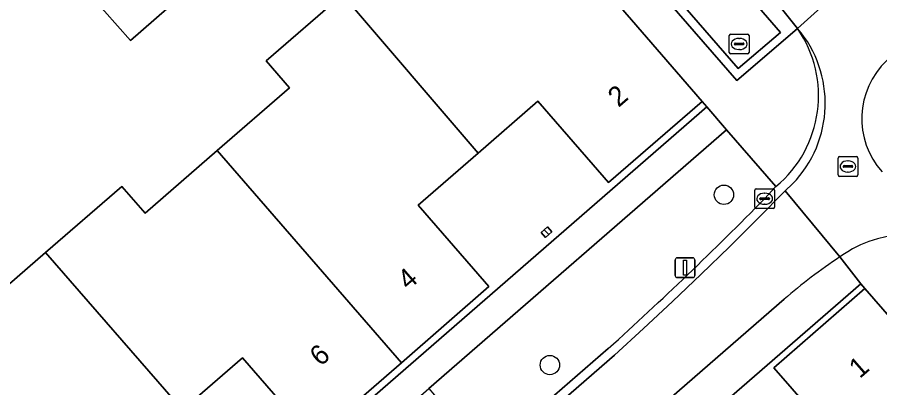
# Model space of a CAD drawing. Extents: x 155887 to 156869, y 383880 to 384678.
# Drawn here: x 156144.05 to 156187.65, y 384177.68 to 384196.41 of the extents above; entities that cross this region are included whole.
import ezdxf

# ---------------------------------------------------------------- set-up
doc = ezdxf.new("R2010")
doc.units = 0
for name, color, linetype in [('IMGEO_Berm_groen', 7, 'Continuous'), ('IMGEO_Boom', 7, 'Continuous'), ('IMGEO_Erf', 7, 'Continuous'), ('IMGEO_Greppel_droge_sloot', 7, 'Continuous'), ('IMGEO_Kolk', 7, 'Continuous'), ('IMGEO_Lichtmast', 7, 'Continuous'), ('IMGEO_Pand', 7, 'Continuous'), ('IMGEO_Pand_nummerreeks', 7, 'Continuous'), ('IMGEO_Parkeervlak_open', 7, 'Continuous'), ('IMGEO_Rijbaan_lokaal_gesloten', 7, 'Continuous'), ('IMGEO_Rijbaan_lokaal_open', 7, 'Continuous'), ('IMGEO_Rioolput', 7, 'Continuous'), ('IMGEO_Voetpad_open', 7, 'Continuous')]:
    doc.layers.add(name, color=color, linetype=linetype)

msp = doc.modelspace()

# ---------------------------------------------------------------- linework, layer by layer
at = {"layer": 'IMGEO_Berm_groen'}
msp.add_lwpolyline([(156150.618, 384233.691), (156150.466, 384233.56), (156150.118, 384233.257), (156147.538, 384231.013), (156180.435, 384193.22), (156183.115, 384195.519), (156183.494, 384195.849), (156182.276, 384197.368), (156152.038, 384232.13)], dxfattribs=at)
msp.add_lwpolyline([(156150.753, 384232.446), (156182.627, 384195.637), (156180.489, 384193.824), (156148.604, 384230.508)], close=True, dxfattribs=at)
at = {"layer": 'IMGEO_Boom'}
for centre in [(156179.775, 384187.439), (156170.977, 384178.832)]:
    msp.add_circle(centre, 0.489, dxfattribs=at)
at = {"layer": 'IMGEO_Erf'}
for points in [[(156149.779, 384195.231), (156147.808, 384197.479), (156149.643, 384199.087), (156151.614, 384196.839)], [(156170.85, 384185.818), (156171.074, 384185.569), (156170.916, 384185.428), (156170.752, 384185.28), (156170.529, 384185.528), (156170.689, 384185.673)]]:
    msp.add_lwpolyline(points, close=True, dxfattribs=at)
for points in [[(156141.694, 384181.228), (156145.483, 384184.518), (156149.331, 384187.859), (156150.511, 384186.501), (156154.163, 384189.672), (156157.816, 384192.844), (156156.637, 384194.202), (156160.499, 384197.555)], [(156088.717, 384113.496), (156178.911, 384191.881), (156178.676, 384192.154), (156173.945, 384188.052), (156173.726, 384188.305), (156170.375, 384192.17), (156167.357, 384189.547), (156164.322, 384186.909), (156167.678, 384183.048), (156167.897, 384182.795), (156163.471, 384178.948), (156159.019, 384175.079), (156158.796, 384175.336), (156155.444, 384179.193), (156152.411, 384176.563), (156149.375, 384173.931), (156152.727, 384170.074), (156152.95, 384169.817), (156148.517, 384165.964), (156144.08, 384162.108), (156143.858, 384162.364)], [(156185.893, 384174.584), (156182.306, 384178.687), (156186.897, 384182.7), (156186.698, 384182.944), (156144.327, 384146.151)]]:
    msp.add_lwpolyline(points, dxfattribs=at)
at = {"layer": 'IMGEO_Greppel_droge_sloot'}
msp.add_lwpolyline([(156180.489, 384193.824), (156182.627, 384195.637), (156150.753, 384232.446), (156148.604, 384230.508)], close=True, dxfattribs=at)
at = {"layer": 'IMGEO_Kolk'}
for p, q in [((156180.12, 384195.56), (156180.972, 384195.56)), ((156180.045, 384194.634), (156180.045, 384195.486)), ((156180.347, 384195.103), (156180.745, 384195.103)), ((156180.533, 384195.34), (156180.558, 384195.34)), ((156181.046, 384195.486), (156181.046, 384194.634)), ((156180.304, 384195.054), (156180.304, 384195.066)), ((156180.742, 384195.017), (156180.344, 384195.017)), ((156180.556, 384194.78), (156180.531, 384194.78)), ((156180.788, 384195.066), (156180.788, 384195.054)), ((156180.972, 384194.56), (156180.12, 384194.56)), ((156181.409, 384187.74), (156182.261, 384187.74)), ((156181.334, 384186.814), (156181.334, 384187.666)), ((156181.636, 384187.283), (156182.034, 384187.283)), ((156181.822, 384187.52), (156181.847, 384187.52)), ((156182.335, 384187.666), (156182.335, 384186.814)), ((156181.593, 384187.234), (156181.593, 384187.246)), ((156182.031, 384187.197), (156181.633, 384187.197)), ((156181.845, 384186.96), (156181.82, 384186.96)), ((156182.077, 384187.246), (156182.077, 384187.234)), ((156182.261, 384186.74), (156181.409, 384186.74))]:
    msp.add_line(p, q, dxfattribs=at)
for points in [[(156180.12, 384195.56), (156180.972, 384195.56)], [(156180.045, 384194.634), (156180.045, 384195.486)], [(156181.046, 384195.486), (156181.046, 384194.634)], [(156180.972, 384194.56), (156180.12, 384194.56)], [(156181.409, 384187.74), (156182.261, 384187.74)], [(156181.334, 384186.814), (156181.334, 384187.666)], [(156182.335, 384187.666), (156182.335, 384186.814)], [(156182.261, 384186.74), (156181.409, 384186.74)]]:
    msp.add_lwpolyline(points, dxfattribs=at)
for centre, radius, start, end in [((156180.122, 384195.484), 0.0765, 91.552, 178.448), ((156180.122, 384195.484), 0.0765, 91.552, 178.448), ((156180.97, 384195.484), 0.0765, 1.552, 88.448), ((156180.97, 384195.484), 0.0765, 1.552, 88.448), ((156180.344, 384195.063), 0.0403, 85.8775, 175.7526), ((156180.749, 384195.065), 0.0386, 1.7309, 96.639), ((156180.341, 384195.053), 0.0366, 178.938, 274.7102), ((156180.745, 384195.06), 0.043, 264.8664, 352.4533), ((156180.122, 384194.636), 0.0765, 181.552, 268.448), ((156180.122, 384194.636), 0.0765, 181.552, 268.448), ((156180.97, 384194.636), 0.0765, 271.552, 358.448), ((156180.97, 384194.636), 0.0765, 271.552, 358.448), ((156181.411, 384187.664), 0.0765, 91.552, 178.448), ((156181.411, 384187.664), 0.0765, 91.552, 178.448), ((156182.259, 384187.664), 0.0765, 1.552, 88.448), ((156182.259, 384187.664), 0.0765, 1.552, 88.448), ((156181.633, 384187.243), 0.0403, 85.8775, 175.7526), ((156182.038, 384187.245), 0.0386, 1.7309, 96.639), ((156181.63, 384187.233), 0.0366, 178.938, 274.7102), ((156182.034, 384187.24), 0.043, 264.8664, 352.4533), ((156181.411, 384186.816), 0.0765, 181.552, 268.448), ((156181.411, 384186.816), 0.0765, 181.552, 268.448), ((156182.259, 384186.816), 0.0765, 271.552, 358.448), ((156182.259, 384186.816), 0.0765, 271.552, 358.448)]:
    msp.add_arc(centre, radius, start, end, dxfattribs=at)
for centre, major_axis, ratio, start_param, end_param in [((156180.532, 384195.06), (-0.387, 0.002), 0.722429, 4.712389, 7.853982), ((156180.557, 384195.06), (-0.39, 0.002), 0.717154, 1.570796, 4.712389), ((156181.821, 384187.24), (-0.387, 0.002), 0.722429, 4.712389, 7.853982), ((156181.846, 384187.24), (-0.39, 0.002), 0.717154, 1.570796, 4.712389)]:
    msp.add_ellipse(centre, major_axis=major_axis, ratio=ratio, start_param=start_param, end_param=end_param, dxfattribs=at)
at = {"layer": 'IMGEO_Lichtmast'}
for p, q in [((156177.413, 384184.253), (156178.203, 384184.253)), ((156178.203, 384184.253), (156177.413, 384184.253)), ((156177.313, 384183.353), (156177.313, 384184.153)), ((156177.313, 384184.153), (156177.313, 384183.353)), ((156178.303, 384184.153), (156178.303, 384183.353)), ((156178.303, 384183.353), (156178.303, 384184.153)), ((156178.203, 384183.253), (156177.413, 384183.253)), ((156177.413, 384183.253), (156178.203, 384183.253))]:
    msp.add_line(p, q, dxfattribs=at)
msp.add_lwpolyline([(156177.733, 384184.128), (156177.883, 384184.128), (156177.883, 384183.378), (156177.733, 384183.378), (156177.733, 384184.128)], dxfattribs=at)
for centre, start, end in [((156177.413, 384184.153), 90, 180), ((156177.413, 384184.153), 90, 180), ((156178.203, 384184.153), 0, 90), ((156178.203, 384184.153), 360, 90), ((156177.413, 384183.353), 180, 270), ((156177.413, 384183.353), 180, 270), ((156178.203, 384183.353), 270, 0), ((156178.203, 384183.353), 270, 0)]:
    msp.add_arc(centre, 0.1, start, end, dxfattribs=at)
at = {"layer": 'IMGEO_Pand'}
for points in [[(156160.499, 384197.555), (156167.357, 384189.547), (156170.375, 384192.17), (156173.726, 384188.305), (156173.945, 384188.052), (156178.676, 384192.154), (156175.103, 384196.274), (156169.356, 384202.9), (156165.454, 384199.475), (156164.274, 384200.833)], [(156149.779, 384195.231), (156151.614, 384196.839), (156149.643, 384199.087), (156147.808, 384197.479)], [(156160.499, 384197.555), (156156.637, 384194.202), (156157.816, 384192.844), (156154.163, 384189.672), (156163.471, 384178.948), (156167.897, 384182.795), (156167.678, 384183.048), (156164.322, 384186.909), (156167.357, 384189.547)], [(156145.483, 384184.518), (156152.411, 384176.563), (156155.444, 384179.193), (156158.796, 384175.336), (156159.019, 384175.079), (156163.471, 384178.948), (156154.163, 384189.672), (156150.511, 384186.501), (156149.331, 384187.859)], [(156170.916, 384185.428), (156170.689, 384185.673), (156170.529, 384185.528), (156170.752, 384185.28)], [(156170.689, 384185.673), (156170.916, 384185.428), (156171.074, 384185.569), (156170.85, 384185.818)], [(156145.483, 384184.518), (156141.694, 384181.228), (156142.873, 384179.87), (156139.208, 384176.688), (156148.517, 384165.964), (156152.95, 384169.817), (156152.727, 384170.074), (156149.375, 384173.931), (156152.411, 384176.563)], [(156190.053, 384168.864), (156194.854, 384173.044), (156195.106, 384173.264), (156191.901, 384176.948), (156186.897, 384182.7), (156182.306, 384178.687), (156185.893, 384174.584), (156185.665, 384174.386), (156183.334, 384172.358), (156185.47, 384169.9), (156187.443, 384171.614), (156189.93, 384168.757)]]:
    msp.add_lwpolyline(points, close=True, dxfattribs=at)
at = {"layer": 'IMGEO_Parkeervlak_open'}
msp.add_lwpolyline([(156181.834, 384187.241), (156182.406, 384187.857), (156179.904, 384190.725), (156164.856, 384177.647), (156167.729, 384174.282), (156173.931, 384179.67)], dxfattribs=at)
msp.add_arc((156048.305, 384318.715), 187.391, 312.09752, 315.44426, dxfattribs=at)
at = {"layer": 'IMGEO_Rijbaan_lokaal_gesloten'}
for points in [[(156152.038, 384232.13), (156182.276, 384197.368), (156183.494, 384195.849), (156187.195, 384199.198), (156187.538, 384199.508), (156187.099, 384199.995), (156186.961, 384200.164), (156180.888, 384207.129), (156178.133, 384210.306), (156146.011, 384247.291), (156145.532, 384247.791), (156145.175, 384247.499)], [(156188.543, 384198.187), (156187.195, 384199.198), (156183.494, 384195.849)], [(156183.244, 384187.993), (156182.874, 384187.645), (156185.633, 384184.294)], [(156185.633, 384184.294), (156182.874, 384187.645), (156181.472, 384186.221), (156180.056, 384184.813), (156178.624, 384183.419), (156177.178, 384182.041), (156175.717, 384180.678), (156174.242, 384179.33), (156140.299, 384149.84), (156093.299, 384109.034), (156092.905, 384108.685), (156090.661, 384106.714), (156090.359, 384107.06), (156073.437, 384092.345)], [(156000, 384023.453), (156000.779, 384024.065), (156095.22, 384106.032), (156096.361, 384107.023), (156096.403, 384107.059), (156182.818, 384182.155)]]:
    msp.add_lwpolyline(points, dxfattribs=at)
for centre, radius, start, end in [((156179.071, 384192.058), 5.826, 315.755, 40.5996), ((156190.802, 384191.285), 4.056, 45.4324, 221.549), ((156189.287, 384178.916), 6.528, 55.073, 117.4477), ((156201.959, 384159.689), 29.529, 122.0758, 123.5651), ((156201.175, 384160.918), 28.071, 123.6192, 130.8402)]:
    msp.add_arc(centre, radius, start, end, dxfattribs=at)
at = {"layer": 'IMGEO_Rijbaan_lokaal_open'}
for points in [[(156182.406, 384187.857), (156181.834, 384187.241)], [(156182.874, 384187.645), (156183.244, 384187.993)], [(156093.299, 384109.034), (156140.299, 384149.84), (156174.242, 384179.33), (156175.717, 384180.678), (156177.178, 384182.041), (156178.624, 384183.419), (156180.056, 384184.813), (156181.472, 384186.221), (156182.874, 384187.645)], [(156173.931, 384179.67), (156167.729, 384174.282), (156166.671, 384173.363), (156153.391, 384161.824), (156152.223, 384160.809), (156140.336, 384150.481), (156139.997, 384150.187), (156137.444, 384147.97), (156123.051, 384135.474), (156122.198, 384134.734), (156108.162, 384122.547), (156107.334, 384121.829), (156092.996, 384109.38)]]:
    msp.add_lwpolyline(points, dxfattribs=at)
for centre, radius, start, end in [((156178.577, 384192.448), 5.979, 309.83, 34.6652), ((156179.071, 384192.058), 5.826, 315.755, 40.5996), ((156190.802, 384191.285), 4.056, 45.4324, 221.549), ((156048.305, 384318.715), 187.391, 312.09752, 315.44426)]:
    msp.add_arc(centre, radius, start, end, dxfattribs=at)
at = {"layer": 'IMGEO_Rioolput'}
for p, q in [((156185.543, 384188.443), (156185.543, 384189.295)), ((156185.618, 384189.369), (156186.47, 384189.369)), ((156186.031, 384189.149), (156186.056, 384189.149)), ((156186.544, 384189.295), (156186.544, 384188.443)), ((156185.802, 384188.863), (156185.802, 384188.875)), ((156186.24, 384188.826), (156185.842, 384188.826)), ((156185.845, 384188.912), (156186.243, 384188.912)), ((156186.054, 384188.589), (156186.029, 384188.589)), ((156186.286, 384188.875), (156186.286, 384188.863)), ((156186.47, 384188.369), (156185.618, 384188.369))]:
    msp.add_line(p, q, dxfattribs=at)
for points in [[(156185.543, 384188.443), (156185.543, 384189.295)], [(156185.618, 384189.369), (156186.47, 384189.369)], [(156186.544, 384189.295), (156186.544, 384188.443)], [(156186.47, 384188.369), (156185.618, 384188.369)]]:
    msp.add_lwpolyline(points, dxfattribs=at)
for centre, radius, start, end in [((156185.62, 384189.293), 0.0765, 91.552, 178.448), ((156185.62, 384189.293), 0.0765, 91.552, 178.448), ((156186.468, 384189.293), 0.0765, 1.552, 88.448), ((156186.468, 384189.293), 0.0765, 1.552, 88.448), ((156185.842, 384188.872), 0.0403, 85.8775, 175.7526), ((156185.839, 384188.862), 0.0366, 178.938, 274.7102), ((156186.243, 384188.869), 0.043, 264.8664, 352.4533), ((156186.247, 384188.874), 0.0386, 1.7309, 96.639), ((156185.62, 384188.445), 0.0765, 181.552, 268.448), ((156185.62, 384188.445), 0.0765, 181.552, 268.448), ((156186.468, 384188.445), 0.0765, 271.552, 358.448), ((156186.468, 384188.445), 0.0765, 271.552, 358.448)]:
    msp.add_arc(centre, radius, start, end, dxfattribs=at)
for centre, major_axis, ratio, start_param, end_param in [((156186.03, 384188.869), (-0.387, 0.002), 0.722429, 4.712389, 7.853982), ((156186.055, 384188.869), (-0.39, 0.002), 0.717154, 1.570796, 4.712389)]:
    msp.add_ellipse(centre, major_axis=major_axis, ratio=ratio, start_param=start_param, end_param=end_param, dxfattribs=at)
at = {"layer": 'IMGEO_Voetpad_open'}
for points in [[(156183.494, 384195.849), (156183.115, 384195.519), (156180.435, 384193.22), (156147.538, 384231.013), (156146.041, 384229.773), (156150.648, 384224.448), (156159.236, 384214.575), (156162.512, 384210.8), (156169.356, 384202.9), (156175.103, 384196.274), (156178.676, 384192.154), (156178.911, 384191.881), (156179.904, 384190.725), (156182.406, 384187.857)], [(156070.574, 384095.715), (156087.459, 384110.362), (156089.722, 384112.346), (156104.435, 384125.134), (156105.279, 384125.867), (156119.306, 384138.058), (156120.154, 384138.795), (156134.547, 384151.304), (156137.427, 384153.807), (156149.311, 384164.136), (156150.476, 384165.148), (156163.776, 384176.707), (156164.856, 384177.647), (156179.904, 384190.725), (156178.911, 384191.881), (156088.717, 384113.496), (156086.442, 384111.494), (156000, 384036.51)], [(156220.134, 384142.954), (156220.538, 384143.338), (156220.911, 384143.751), (156219.567, 384145.116), (156177.171, 384108.334), (156176.966, 384108.553), (156168.72, 384118.074), (156153.719, 384135.289), (156144.562, 384145.858), (156144.327, 384146.151), (156186.698, 384182.944), (156185.633, 384184.294)], [(156185.633, 384184.294), (156186.698, 384182.944), (156186.897, 384182.7), (156191.901, 384176.948), (156195.106, 384173.264), (156196.115, 384172.077), (156198.088, 384169.821), (156198.369, 384169.497), (156200.339, 384167.232), (156200.619, 384166.914), (156206.821, 384159.798), (156207.106, 384159.476), (156207.759, 384158.724), (156210.138, 384156.001), (156219.294, 384145.432), (156219.567, 384145.116), (156220.911, 384143.751)], [(156182.818, 384182.155), (156096.403, 384107.059), (156097.741, 384105.518), (156097.934, 384105.287), (156106.198, 384095.821), (156112.601, 384088.452), (156115.028, 384085.659), (156116.761, 384083.662), (156121.154, 384078.608), (156130.296, 384068.003), (156130.502, 384067.788), (156131.822, 384066.268), (156220.134, 384142.954)]]:
    msp.add_lwpolyline(points, dxfattribs=at)
for centre, radius, start, end in [((156178.577, 384192.448), 5.979, 309.83, 34.6652), ((156189.287, 384178.916), 6.528, 55.073, 117.4477), ((156201.959, 384159.689), 29.529, 122.0758, 123.5651), ((156201.175, 384160.918), 28.071, 123.6192, 130.8402)]:
    msp.add_arc(centre, radius, start, end, dxfattribs=at)

# ---------------------------------------------------------------- texts
at = {"layer": 'IMGEO_Pand_nummerreeks'}
for s, rotation, p in [('2', 40.9268, (156174.45, 384191.825)), ('4', 40.9944, (156163.817, 384182.588)), ('6', 40.9944, (156159.378, 384178.73)), ('1', 41.1568, (156186.639, 384178.118))]:
    msp.add_text(s, height=1, rotation=rotation, dxfattribs=at).set_placement(p)

doc.saveas('drawing.dxf')
